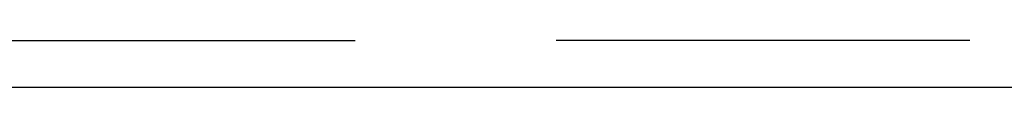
# Model space of a CAD drawing. Header units: millimetres. Extents: x -31695 to -19845, y -5614 to 7253.
# Tile 340 of 432: x -25575 to -25333, y 4590 to 4601. Entities that reach past the tile are written whole.
import ezdxf

# ---------------------------------------------------------------- set-up
doc = ezdxf.new("R2010")
doc.units = ezdxf.units.MM
doc.layers.add('2d', color=7, linetype='Continuous', true_color=0x000000)

msp = doc.modelspace()

# ---------------------------------------------------------------- linework, layer by layer
at = {"layer": '2d', "linetype": 'Continuous', "lineweight": -3}
for p, q in [((-25392.44, 4601.15), (-25393.72, 4601.15)), ((-25391.17, 4601.15), (-25392.44, 4601.15)), ((-25392.44, 4589.52), (-25724.31, 4589.52)), ((-25060.57, 4589.52), (-25392.44, 4589.52))]:
    msp.add_line(p, q, dxfattribs=at)
msp.add_open_spline([(-25729.9, 4601.16), (-25728.07, 4601.15), (-25665.04, 4601.15), (-25580.4, 4601.15), (-25492.77, 4601.15)], degree=3, knots=[0.888621, 0.888621, 0.888621, 0.888621, 1, 4.6471, 4.6471, 4.6471, 4.6471], dxfattribs=at)
for points in [[(-25393.72, 4601.15), (-25410.28, 4601.15), (-25426.84, 4601.15), (-25443.31, 4601.15)], [(-25341.58, 4601.15), (-25358.05, 4601.15), (-25374.61, 4601.15), (-25391.17, 4601.15)]]:
    msp.add_open_spline(points, degree=3, dxfattribs=at)

doc.saveas('drawing.dxf')
